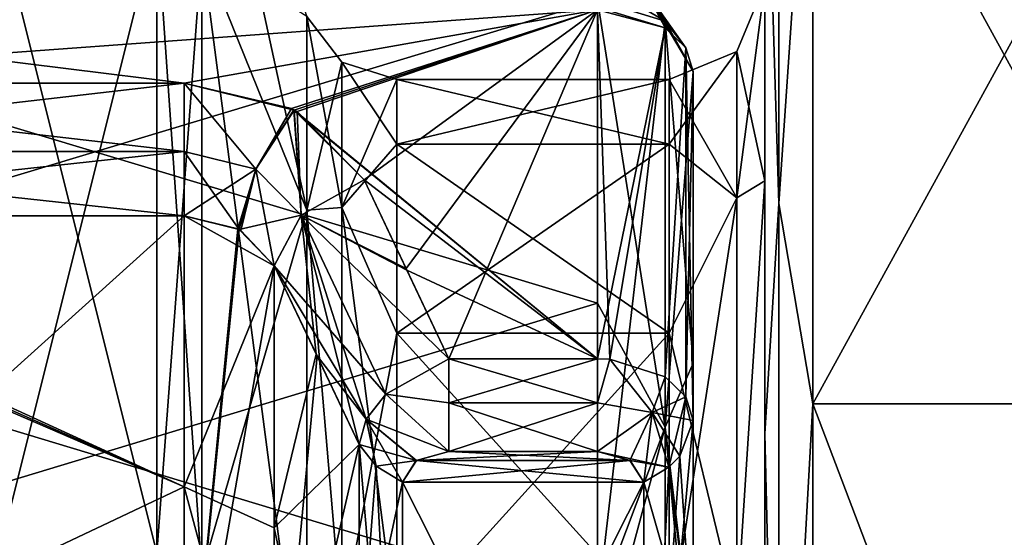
# Model space of a CAD drawing. Header units: millimetres. Extents: x -122 to 122, y -98 to 94.
# Tile 284 of 533: x -21 to 0, y 30 to 41. Entities that reach past the tile are written whole.
import ezdxf

# ---------------------------------------------------------------- set-up
doc = ezdxf.new("R2010")
doc.units = ezdxf.units.MM
doc.header["$LTSCALE"] = 26.699852
for name, color, linetype in [('1000', 7, 'CONTINUOUS'), ('1001', 7, 'CONTINUOUS'), ('1002', 7, 'CONTINUOUS'), ('2348', 7, 'CONTINUOUS'), ('2349', 7, 'CONTINUOUS'), ('2350', 7, 'CONTINUOUS'), ('2351', 7, 'CONTINUOUS'), ('2353', 7, 'CONTINUOUS'), ('2413', 7, 'CONTINUOUS'), ('2488', 7, 'CONTINUOUS'), ('2489', 7, 'CONTINUOUS'), ('2490', 7, 'CONTINUOUS'), ('2491', 7, 'CONTINUOUS'), ('2515', 7, 'CONTINUOUS'), ('2516', 7, 'CONTINUOUS'), ('2517', 7, 'CONTINUOUS'), ('2518', 7, 'CONTINUOUS'), ('2519', 7, 'CONTINUOUS'), ('2520', 7, 'CONTINUOUS'), ('2521', 7, 'CONTINUOUS'), ('2522', 7, 'CONTINUOUS'), ('3566', 7, 'CONTINUOUS'), ('3567', 7, 'CONTINUOUS'), ('3568', 7, 'CONTINUOUS'), ('3569', 7, 'CONTINUOUS'), ('3571', 7, 'CONTINUOUS'), ('3583', 7, 'CONTINUOUS'), ('3706', 7, 'CONTINUOUS'), ('3707', 7, 'CONTINUOUS'), ('3708', 7, 'CONTINUOUS'), ('3709', 7, 'CONTINUOUS'), ('3721', 7, 'CONTINUOUS'), ('3722', 7, 'CONTINUOUS'), ('3723', 7, 'CONTINUOUS'), ('3724', 7, 'CONTINUOUS'), ('3725', 7, 'CONTINUOUS'), ('3726', 7, 'CONTINUOUS'), ('3727', 7, 'CONTINUOUS'), ('3728', 7, 'CONTINUOUS'), ('977', 7, 'CONTINUOUS'), ('978', 7, 'CONTINUOUS'), ('988', 7, 'CONTINUOUS'), ('989', 7, 'CONTINUOUS'), ('990', 7, 'CONTINUOUS'), ('991', 7, 'CONTINUOUS'), ('992', 7, 'CONTINUOUS'), ('993', 7, 'CONTINUOUS'), ('994', 7, 'CONTINUOUS'), ('995', 7, 'CONTINUOUS'), ('996', 7, 'CONTINUOUS'), ('997', 7, 'CONTINUOUS'), ('998', 7, 'CONTINUOUS'), ('999', 7, 'CONTINUOUS')]:
    doc.layers.add(name, color=color, linetype=linetype)

msp = doc.modelspace()

# ---------------------------------------------------------------- linework, layer by layer
at = {"layer": '1000', "color": 250, "linetype": 'Continuous', "true_color": 0x323232}
for points in [[(-5, 41.5), (-5, 37.389, -18.008), (-5.586, 40.086), (-5, 41.5)], [(-7, 39.5), (-5.586, 40.086), (-5.586, 37.034, -15.34), (-7, 39.5)], [(-5.586, 40.086), (-5, 37.389, -18.008), (-5.586, 37.034, -15.34), (-5.586, 40.086)], [(-7, 38.154, -10.223), (-7, 39.5), (-5.586, 37.034, -15.34), (-7, 38.154, -10.223)], [(-7, 34.208, -19.75), (-7, 38.154, -10.223), (-5.586, 37.034, -15.34), (-7, 34.208, -19.75)], [(-5, 37.389, -18.008), (-5, 25.871, -32.449), (-5.586, 28.345, -28.345), (-5, 37.389, -18.008)], [(-5.586, 37.034, -15.34), (-5, 37.389, -18.008), (-5.586, 28.345, -28.345), (-5.586, 37.034, -15.34)], [(-7, 34.208, -19.75), (-5.586, 37.034, -15.34), (-5.586, 28.345, -28.345), (-7, 34.208, -19.75)], [(-7, 27.931, -27.931), (-7, 34.208, -19.75), (-5.586, 28.345, -28.345), (-7, 27.931, -27.931)]]:
    msp.add_3dface(points, dxfattribs=at)
at = {"layer": '1001', "color": 250, "linetype": 'Continuous', "true_color": 0x323232}
for points in [[(-14.567, 40.816), (-14.567, 36.774, 17.709), (-13.835, 39.862), (-14.567, 40.816)], [(-13.835, 39.862), (-14.567, 36.774, 17.709), (-13.835, 36.827, 15.254), (-13.835, 39.862)], [(-12.688, 39.5), (-13.835, 39.862), (-13.835, 36.827, 15.254), (-12.688, 39.5)], [(-12.688, 38.154, 10.223), (-12.688, 39.5), (-13.835, 36.827, 15.254), (-12.688, 38.154, 10.223)], [(-12.688, 34.208, 19.75), (-12.688, 38.154, 10.223), (-13.835, 36.827, 15.254), (-12.688, 34.208, 19.75)], [(-14.567, 36.774, 17.709), (-13.835, 28.186, 28.186), (-13.835, 36.827, 15.254), (-14.567, 36.774, 17.709)], [(-13.835, 28.186, 28.186), (-12.688, 34.208, 19.75), (-13.835, 36.827, 15.254), (-13.835, 28.186, 28.186)], [(-14.567, 36.774, 17.709), (-14.567, 25.448, 31.911), (-13.835, 28.186, 28.186), (-14.567, 36.774, 17.709)], [(-12.688, 27.931, 27.931), (-12.688, 34.208, 19.75), (-13.835, 28.186, 28.186), (-12.688, 27.931, 27.931)]]:
    msp.add_3dface(points, dxfattribs=at)
at = {"layer": '1002', "color": 250, "linetype": 'Continuous', "true_color": 0x323232}
for points in [[(-14.567, 36.774, -17.709), (-14.567, 40.816), (-13.835, 36.827, -15.254), (-14.567, 36.774, -17.709)], [(-14.567, 40.816), (-13.835, 39.862), (-13.835, 36.827, -15.254), (-14.567, 40.816)], [(-12.688, 39.5), (-12.688, 38.154, -10.223), (-13.835, 39.862), (-12.688, 39.5)], [(-13.835, 39.862), (-12.688, 38.154, -10.223), (-13.835, 36.827, -15.254), (-13.835, 39.862)], [(-12.688, 38.154, -10.223), (-12.688, 34.208, -19.75), (-13.835, 36.827, -15.254), (-12.688, 38.154, -10.223)], [(-14.567, 36.774, -17.709), (-13.835, 36.827, -15.254), (-13.835, 28.186, -28.186), (-14.567, 36.774, -17.709)], [(-12.688, 34.208, -19.75), (-12.688, 27.931, -27.931), (-13.835, 36.827, -15.254), (-12.688, 34.208, -19.75)], [(-13.835, 36.827, -15.254), (-12.688, 27.931, -27.931), (-13.835, 28.186, -28.186), (-13.835, 36.827, -15.254)], [(-14.567, 25.448, -31.911), (-14.567, 36.774, -17.709), (-13.835, 28.186, -28.186), (-14.567, 25.448, -31.911)]]:
    msp.add_3dface(points, dxfattribs=at)
at = {"layer": '2348', "color": 250, "linetype": 'Continuous', "true_color": 0x323232}
for points in [[(-6.5, 32.386, 29.786), (-6.5, 39.669, 35.897), (-6.5, 27.464, 45.913), (-6.5, 32.386, 29.786)], [(-6.5, 27.477, 34.365), (-6.5, 32.386, 29.786), (-6.5, 27.464, 45.913), (-6.5, 27.477, 34.365)]]:
    msp.add_3dface(points, dxfattribs=at)
at = {"layer": '2349', "color": 250, "linetype": 'Continuous', "true_color": 0x323232}
for points in [[(-15.251, 35.613, 32.457), (-14.373, 33.765, 30.905), (-15.251, 30.139, 37.595), (-15.251, 35.613, 32.457)], [(-13.479, 31.882, 29.322), (-15.251, 30.139, 37.595), (-14.373, 33.765, 30.905), (-13.479, 31.882, 29.322)], [(-15.251, 30.139, 37.595), (-13.479, 31.882, 29.322), (-13.479, 21.854, 37.399), (-15.251, 30.139, 37.595)], [(-15.251, 24.02, 41.77), (-15.251, 30.139, 37.595), (-13.479, 21.854, 37.399), (-15.251, 24.02, 41.77)]]:
    msp.add_3dface(points, dxfattribs=at)
at = {"layer": '2350', "color": 250, "linetype": 'Continuous', "true_color": 0x323232}
for points in [[(-30.345, 36.713, 33.202), (-29.923, 36.669, 33.251), (-17.13, 31.001, 38.59), (-30.345, 36.713, 33.202)], [(-30.345, 24.75, 42.868), (-30.345, 36.713, 33.202), (-17.13, 31.001, 38.59), (-30.345, 24.75, 42.868)], [(-29.923, 36.669, 33.251), (-29.5, 36.655, 33.267), (-17.13, 31.001, 38.59), (-29.923, 36.669, 33.251)], [(-17.13, 31.001, 38.59), (-29.5, 36.655, 33.267), (-17.13, 36.655, 33.267), (-17.13, 31.001, 38.59)], [(-17.13, 24.674, 42.912), (-30.345, 24.75, 42.868), (-17.13, 31.001, 38.59), (-17.13, 24.674, 42.912)]]:
    msp.add_3dface(points, dxfattribs=at)
at = {"layer": '2351', "color": 250, "linetype": 'Continuous', "true_color": 0x323232}
for points in [[(-11.6, 31.732, 27.895), (-7.814, 31.547, 28.104), (-12.286, 31.547, 28.105), (-11.6, 31.732, 27.895)], [(-8.5, 31.732, 27.895), (-7.814, 31.547, 28.104), (-11.6, 31.732, 27.895), (-8.5, 31.732, 27.895)], [(-12.286, 31.547, 28.105), (-7.532, 31.097, 28.601), (-12.568, 31.097, 28.601), (-12.286, 31.547, 28.105)], [(-7.814, 31.547, 28.104), (-7.532, 31.097, 28.601), (-12.286, 31.547, 28.105), (-7.814, 31.547, 28.104)], [(-7.532, 31.097, 28.601), (-7.532, 21.125, 36.59), (-12.568, 31.097, 28.601), (-7.532, 31.097, 28.601)], [(-12.568, 31.097, 28.601), (-7.532, 21.125, 36.59), (-12.568, 21.125, 36.59), (-12.568, 31.097, 28.601)]]:
    msp.add_3dface(points, dxfattribs=at)
at = {"layer": '2353', "color": 250, "linetype": 'Continuous', "true_color": 0x323232}
for points in [[(-8.5, 41.152, 37.239), (-29.5, 41.152, 37.239), (-29.5, 34.835, 43.206), (-8.5, 41.152, 37.239)], [(-8.5, 28.491, 47.629), (-8.5, 41.152, 37.239), (-29.5, 34.835, 43.206), (-8.5, 28.491, 47.629)], [(-29.5, 27.011, 48.484), (-8.5, 28.491, 47.629), (-29.5, 34.835, 43.206), (-29.5, 27.011, 48.484)]]:
    msp.add_3dface(points, dxfattribs=at)
at = {"layer": '2413', "color": 250, "linetype": 'Continuous', "true_color": 0x323232}
for points in [[(-8.5, 40.955, 34.365), (-17.13, 39.422, 33.079), (-29.5, 39.422, 33.079), (-8.5, 40.955, 34.365)], [(-29.5, 40.955, 34.365), (-8.5, 40.955, 34.365), (-29.5, 39.422, 33.079), (-29.5, 40.955, 34.365)], [(-14.831, 38.864, 32.611), (-17.13, 39.422, 33.079), (-8.5, 40.955, 34.365), (-14.831, 38.864, 32.611)], [(-14.77, 38.831, 32.583), (-14.831, 38.864, 32.611), (-8.5, 40.955, 34.365), (-14.77, 38.831, 32.583)], [(-13.371, 37.404, 31.385), (-14.77, 38.831, 32.583), (-8.5, 40.955, 34.365), (-13.371, 37.404, 31.385)], [(-12.494, 35.556, 29.835), (-13.371, 37.404, 31.385), (-8.5, 40.955, 34.365), (-12.494, 35.556, 29.835)], [(-11.6, 33.671, 28.253), (-12.494, 35.556, 29.835), (-8.5, 40.955, 34.365), (-11.6, 33.671, 28.253)], [(-8.5, 33.671, 28.253), (-11.6, 33.671, 28.253), (-8.5, 40.955, 34.365), (-8.5, 33.671, 28.253)]]:
    msp.add_3dface(points, dxfattribs=at)
at = {"layer": '2488', "color": 250, "linetype": 'Continuous', "true_color": 0x323232}
for points in [[(-15.251, 35.613, 32.457), (-17.13, 31.001, 38.59), (-17.13, 36.655, 33.267), (-15.251, 35.613, 32.457)], [(-15.251, 35.613, 32.457), (-17.13, 36.655, 33.267), (-15.98, 36.367, 33.042), (-15.251, 35.613, 32.457)], [(-15.95, 36.35, 33.029), (-15.251, 35.613, 32.457), (-15.98, 36.367, 33.042), (-15.95, 36.35, 33.029)], [(-15.251, 35.613, 32.457), (-15.251, 30.139, 37.595), (-17.13, 31.001, 38.59), (-15.251, 35.613, 32.457)], [(-15.251, 30.139, 37.595), (-15.251, 24.02, 41.77), (-17.13, 31.001, 38.59), (-15.251, 30.139, 37.595)], [(-15.251, 24.02, 41.77), (-17.13, 24.674, 42.912), (-17.13, 31.001, 38.59), (-15.251, 24.02, 41.77)]]:
    msp.add_3dface(points, dxfattribs=at)
at = {"layer": '2489', "color": 250, "linetype": 'Continuous', "true_color": 0x323232}
for points in [[(-13.479, 21.854, 37.399), (-13.479, 31.882, 29.322), (-12.568, 21.125, 36.59), (-13.479, 21.854, 37.399)], [(-12.568, 21.125, 36.59), (-13.479, 31.882, 29.322), (-13.12, 31.429, 28.906), (-12.568, 21.125, 36.59)], [(-12.568, 31.097, 28.601), (-12.568, 21.125, 36.59), (-13.12, 31.429, 28.906), (-12.568, 31.097, 28.601)]]:
    msp.add_3dface(points, dxfattribs=at)
at = {"layer": '2490', "color": 250, "linetype": 'Continuous', "true_color": 0x323232}
for points in [[(-6.5, 32.386, 29.786), (-6.5, 27.477, 34.365), (-6.777, 31.638, 29.098), (-6.5, 32.386, 29.786)], [(-6.777, 31.638, 29.098), (-6.5, 27.477, 34.365), (-7.008, 31.405, 28.884), (-6.777, 31.638, 29.098)], [(-6.5, 27.477, 34.365), (-7.532, 31.097, 28.601), (-7.008, 31.405, 28.884), (-6.5, 27.477, 34.365)], [(-6.5, 27.477, 34.365), (-7.532, 21.125, 36.59), (-7.532, 31.097, 28.601), (-6.5, 27.477, 34.365)]]:
    msp.add_3dface(points, dxfattribs=at)
at = {"layer": '2491', "color": 250, "linetype": 'Continuous', "true_color": 0x323232}
for points in [[(-8.5, 41.152, 37.239), (-8.5, 28.491, 47.629), (-7.085, 40.717, 36.846), (-8.5, 41.152, 37.239)], [(-7.085, 40.717, 36.846), (-8.5, 28.491, 47.629), (-7.085, 32.241, 44.453), (-7.085, 40.717, 36.846)], [(-6.5, 39.669, 35.897), (-7.085, 40.717, 36.846), (-7.085, 32.241, 44.453), (-6.5, 39.669, 35.897)], [(-6.5, 27.464, 45.913), (-6.5, 39.669, 35.897), (-7.085, 32.241, 44.453), (-6.5, 27.464, 45.913)], [(-7.085, 32.241, 44.453), (-8.5, 28.491, 47.629), (-7.085, 22.377, 50.148), (-7.085, 32.241, 44.453)], [(-6.5, 27.464, 45.913), (-7.085, 32.241, 44.453), (-7.085, 22.377, 50.148), (-6.5, 27.464, 45.913)]]:
    msp.add_3dface(points, dxfattribs=at)
at = {"layer": '2515', "color": 250, "linetype": 'Continuous', "true_color": 0x323232}
for points in [[(-29.5, 39.422, 33.079), (-17.13, 39.422, 33.079), (-17.13, 38, 32.615), (-29.5, 39.422, 33.079)], [(-29.5, 38, 32.615), (-29.5, 39.422, 33.079), (-17.13, 38, 32.615), (-29.5, 38, 32.615)], [(-17.13, 36.655, 33.267), (-29.5, 36.655, 33.267), (-29.5, 38, 32.615), (-17.13, 36.655, 33.267)], [(-17.13, 36.655, 33.267), (-29.5, 38, 32.615), (-17.13, 38, 32.615), (-17.13, 36.655, 33.267)]]:
    msp.add_3dface(points, dxfattribs=at)
at = {"layer": '2516', "color": 250, "linetype": 'Continuous', "true_color": 0x323232}
for points in [[(-17.13, 39.422, 33.079), (-14.831, 38.864, 32.611), (-15.634, 37.632, 32.312), (-17.13, 39.422, 33.079)], [(-17.13, 38, 32.615), (-17.13, 39.422, 33.079), (-15.634, 37.632, 32.312), (-17.13, 38, 32.615)], [(-15.634, 37.632, 32.312), (-14.831, 38.864, 32.611), (-14.691, 36.666, 31.518), (-15.634, 37.632, 32.312)], [(-14.831, 38.864, 32.611), (-14.77, 38.831, 32.583), (-14.691, 36.666, 31.518), (-14.831, 38.864, 32.611)], [(-14.77, 38.831, 32.583), (-13.371, 37.404, 31.385), (-14.691, 36.666, 31.518), (-14.77, 38.831, 32.583)], [(-15.98, 36.367, 33.042), (-17.13, 36.655, 33.267), (-17.13, 38, 32.615), (-15.98, 36.367, 33.042)], [(-15.98, 36.367, 33.042), (-17.13, 38, 32.615), (-15.634, 37.632, 32.312), (-15.98, 36.367, 33.042)], [(-15.95, 36.35, 33.029), (-15.98, 36.367, 33.042), (-15.634, 37.632, 32.312), (-15.95, 36.35, 33.029)], [(-15.251, 35.613, 32.457), (-15.95, 36.35, 33.029), (-15.634, 37.632, 32.312), (-15.251, 35.613, 32.457)], [(-15.251, 35.613, 32.457), (-15.634, 37.632, 32.312), (-14.691, 36.666, 31.518), (-15.251, 35.613, 32.457)]]:
    msp.add_3dface(points, dxfattribs=at)
at = {"layer": '2517', "color": 250, "linetype": 'Continuous', "true_color": 0x323232}
for points in [[(-13.371, 37.404, 31.385), (-12.494, 35.556, 29.835), (-14.691, 36.666, 31.518), (-13.371, 37.404, 31.385)], [(-14.373, 33.765, 30.905), (-15.251, 35.613, 32.457), (-14.691, 36.666, 31.518), (-14.373, 33.765, 30.905)], [(-13.479, 31.882, 29.322), (-14.373, 33.765, 30.905), (-14.691, 36.666, 31.518), (-13.479, 31.882, 29.322)], [(-13.479, 31.882, 29.322), (-14.691, 36.666, 31.518), (-13.328, 32.409, 28.779), (-13.479, 31.882, 29.322)], [(-11.6, 33.671, 28.253), (-14.691, 36.666, 31.518), (-12.494, 35.556, 29.835), (-11.6, 33.671, 28.253)], [(-14.691, 36.666, 31.518), (-11.6, 33.671, 28.253), (-12.919, 32.934, 28.386), (-14.691, 36.666, 31.518)], [(-13.328, 32.409, 28.779), (-14.691, 36.666, 31.518), (-12.919, 32.934, 28.386), (-13.328, 32.409, 28.779)]]:
    msp.add_3dface(points, dxfattribs=at)
at = {"layer": '2518', "color": 250, "linetype": 'Continuous', "true_color": 0x323232}
for points in [[(-12.919, 32.934, 28.386), (-11.6, 33.671, 28.253), (-11.6, 32.749, 27.819), (-12.919, 32.934, 28.386)], [(-11.6, 31.732, 27.895), (-13.328, 32.409, 28.779), (-12.919, 32.934, 28.386), (-11.6, 31.732, 27.895)], [(-11.6, 31.732, 27.895), (-12.919, 32.934, 28.386), (-11.6, 32.749, 27.819), (-11.6, 31.732, 27.895)], [(-13.12, 31.429, 28.906), (-13.479, 31.882, 29.322), (-13.328, 32.409, 28.779), (-13.12, 31.429, 28.906)], [(-11.6, 31.732, 27.895), (-12.286, 31.547, 28.105), (-13.328, 32.409, 28.779), (-11.6, 31.732, 27.895)], [(-12.286, 31.547, 28.105), (-12.568, 31.097, 28.601), (-13.328, 32.409, 28.779), (-12.286, 31.547, 28.105)], [(-12.568, 31.097, 28.601), (-13.12, 31.429, 28.906), (-13.328, 32.409, 28.779), (-12.568, 31.097, 28.601)]]:
    msp.add_3dface(points, dxfattribs=at)
at = {"layer": '2519', "color": 250, "linetype": 'Continuous', "true_color": 0x323232}
for points in [[(-11.6, 33.671, 28.253), (-8.5, 33.671, 28.253), (-8.5, 32.749, 27.819), (-11.6, 33.671, 28.253)], [(-11.6, 32.749, 27.819), (-11.6, 33.671, 28.253), (-8.5, 32.749, 27.819), (-11.6, 32.749, 27.819)], [(-8.5, 31.732, 27.895), (-11.6, 31.732, 27.895), (-11.6, 32.749, 27.819), (-8.5, 31.732, 27.895)], [(-8.5, 31.732, 27.895), (-11.6, 32.749, 27.819), (-8.5, 32.749, 27.819), (-8.5, 31.732, 27.895)]]:
    msp.add_3dface(points, dxfattribs=at)
at = {"layer": '2520', "color": 250, "linetype": 'Continuous', "true_color": 0x323232}
for points in [[(-8.5, 32.749, 27.819), (-8.5, 33.671, 28.253), (-8.237, 33.66, 28.267), (-8.5, 32.749, 27.819)], [(-7.357, 32.552, 28.153), (-8.5, 32.749, 27.819), (-8.237, 33.66, 28.267), (-7.357, 32.552, 28.153)], [(-7.357, 32.552, 28.153), (-8.237, 33.66, 28.267), (-7.085, 33.294, 28.703), (-7.357, 32.552, 28.153)], [(-6.651, 32.876, 29.201), (-7.357, 32.552, 28.153), (-7.085, 33.294, 28.703), (-6.651, 32.876, 29.201)], [(-8.5, 31.732, 27.895), (-8.5, 32.749, 27.819), (-7.357, 32.552, 28.153), (-8.5, 31.732, 27.895)], [(-6.5, 32.386, 29.786), (-7.357, 32.552, 28.153), (-6.651, 32.876, 29.201), (-6.5, 32.386, 29.786)], [(-7.008, 31.405, 28.884), (-8.5, 31.732, 27.895), (-7.357, 32.552, 28.153), (-7.008, 31.405, 28.884)], [(-6.5, 32.386, 29.786), (-6.777, 31.638, 29.098), (-7.357, 32.552, 28.153), (-6.5, 32.386, 29.786)], [(-6.777, 31.638, 29.098), (-7.008, 31.405, 28.884), (-7.357, 32.552, 28.153), (-6.777, 31.638, 29.098)], [(-7.814, 31.547, 28.104), (-8.5, 31.732, 27.895), (-7.008, 31.405, 28.884), (-7.814, 31.547, 28.104)], [(-7.532, 31.097, 28.601), (-7.814, 31.547, 28.104), (-7.008, 31.405, 28.884), (-7.532, 31.097, 28.601)]]:
    msp.add_3dface(points, dxfattribs=at)
at = {"layer": '2521', "color": 250, "linetype": 'Continuous', "true_color": 0x323232}
for points in [[(-8.5, 33.671, 28.253), (-8.5, 40.955, 34.365), (-7.085, 40.578, 34.815), (-8.5, 33.671, 28.253)], [(-8.237, 33.66, 28.267), (-8.5, 33.671, 28.253), (-7.085, 40.578, 34.815), (-8.237, 33.66, 28.267)], [(-7.085, 33.294, 28.703), (-8.237, 33.66, 28.267), (-7.085, 40.578, 34.815), (-7.085, 33.294, 28.703)], [(-6.651, 40.16, 35.312), (-7.085, 33.294, 28.703), (-7.085, 40.578, 34.815), (-6.651, 40.16, 35.312)], [(-6.651, 32.876, 29.201), (-7.085, 33.294, 28.703), (-6.651, 40.16, 35.312), (-6.651, 32.876, 29.201)], [(-6.5, 39.669, 35.897), (-6.651, 32.876, 29.201), (-6.651, 40.16, 35.312), (-6.5, 39.669, 35.897)], [(-6.5, 39.669, 35.897), (-6.5, 32.386, 29.786), (-6.651, 32.876, 29.201), (-6.5, 39.669, 35.897)]]:
    msp.add_3dface(points, dxfattribs=at)
at = {"layer": '2522', "color": 250, "linetype": 'Continuous', "true_color": 0x323232}
for points in [[(-8.5, 41.152, 37.239), (-7.085, 40.717, 36.846), (-7.498, 41.359, 35.523), (-8.5, 41.152, 37.239)], [(-7.085, 40.578, 34.815), (-8.5, 41.013, 34.416), (-7.498, 41.359, 35.523), (-7.085, 40.578, 34.815)], [(-7.085, 40.717, 36.846), (-6.651, 40.16, 35.312), (-7.498, 41.359, 35.523), (-7.085, 40.717, 36.846)], [(-6.651, 40.16, 35.312), (-7.085, 40.578, 34.815), (-7.498, 41.359, 35.523), (-6.651, 40.16, 35.312)], [(-7.085, 40.578, 34.815), (-8.5, 40.955, 34.365), (-8.5, 41.013, 34.416), (-7.085, 40.578, 34.815)], [(-7.085, 40.717, 36.846), (-6.5, 39.669, 35.897), (-6.651, 40.16, 35.312), (-7.085, 40.717, 36.846)]]:
    msp.add_3dface(points, dxfattribs=at)
at = {"layer": '3566', "color": 250, "linetype": 'Continuous', "true_color": 0x323232}
for points in [[(-6.5, 39.669, -35.897), (-6.5, 32.386, -29.786), (-6.5, 33.578, -41.65), (-6.5, 39.669, -35.897)], [(-6.5, 32.386, -29.786), (-6.5, 22.316, -37.92), (-6.5, 33.578, -41.65), (-6.5, 32.386, -29.786)], [(-6.5, 33.578, -41.65), (-6.5, 22.316, -37.92), (-6.5, 26.03, -46.741), (-6.5, 33.578, -41.65)]]:
    msp.add_3dface(points, dxfattribs=at)
at = {"layer": '3567', "color": 250, "linetype": 'Continuous', "true_color": 0x323232}
for points in [[(-15.251, 35.613, -32.457), (-15.251, 24.164, -41.687), (-14.356, 33.73, -30.875), (-15.251, 35.613, -32.457)], [(-14.356, 33.73, -30.875), (-15.251, 24.164, -41.687), (-13.479, 31.882, -29.322), (-14.356, 33.73, -30.875)], [(-13.479, 31.882, -29.322), (-15.251, 24.164, -41.687), (-13.479, 26.89, -33.959), (-13.479, 31.882, -29.322)]]:
    msp.add_3dface(points, dxfattribs=at)
at = {"layer": '3568', "color": 250, "linetype": 'Continuous', "true_color": 0x323232}
for points in [[(-29.5, 36.655, -33.267), (-30.345, 24.75, -42.868), (-17.13, 36.655, -33.267), (-29.5, 36.655, -33.267)], [(-17.13, 36.655, -33.267), (-30.345, 24.75, -42.868), (-17.13, 24.826, -42.824), (-17.13, 36.655, -33.267)]]:
    msp.add_3dface(points, dxfattribs=at)
at = {"layer": '3569', "color": 250, "linetype": 'Continuous', "true_color": 0x323232}
for points in [[(-11.6, 31.732, -27.895), (-12.281, 31.55, -28.101), (-8.5, 31.732, -27.895), (-11.6, 31.732, -27.895)], [(-8.5, 31.732, -27.895), (-12.281, 31.55, -28.101), (-7.819, 31.55, -28.101), (-8.5, 31.732, -27.895)], [(-12.281, 31.55, -28.101), (-12.568, 31.097, -28.601), (-7.819, 31.55, -28.101), (-12.281, 31.55, -28.101)], [(-7.819, 31.55, -28.101), (-12.568, 31.097, -28.601), (-7.532, 31.097, -28.601), (-7.819, 31.55, -28.101)], [(-7.532, 31.097, -28.601), (-12.568, 31.097, -28.601), (-12.568, 21.125, -36.59), (-7.532, 31.097, -28.601)], [(-7.532, 21.125, -36.59), (-7.532, 31.097, -28.601), (-12.568, 21.125, -36.59), (-7.532, 21.125, -36.59)]]:
    msp.add_3dface(points, dxfattribs=at)
at = {"layer": '3571', "color": 250, "linetype": 'Continuous', "true_color": 0x323232}
for points in [[(-8.5, 41.152, -37.239), (-8.5, 34.834, -43.207), (-29.5, 41.152, -37.239), (-8.5, 41.152, -37.239)], [(-29.5, 41.152, -37.239), (-8.5, 34.834, -43.207), (-29.5, 28.483, -47.634), (-29.5, 41.152, -37.239)], [(-8.5, 34.834, -43.207), (-8.5, 27.003, -48.488), (-29.5, 28.483, -47.634), (-8.5, 34.834, -43.207)]]:
    msp.add_3dface(points, dxfattribs=at)
at = {"layer": '3583', "color": 250, "linetype": 'Continuous', "true_color": 0x323232}
for points in [[(-17.13, 39.422, -33.079), (-8.5, 40.955, -34.365), (-29.5, 40.955, -34.365), (-17.13, 39.422, -33.079)], [(-29.5, 39.422, -33.079), (-17.13, 39.422, -33.079), (-29.5, 40.955, -34.365), (-29.5, 39.422, -33.079)], [(-14.891, 38.896, -32.638), (-8.5, 40.955, -34.365), (-17.13, 39.422, -33.079), (-14.891, 38.896, -32.638)], [(-8.5, 33.671, -28.253), (-8.5, 40.955, -34.365), (-14.891, 38.896, -32.638), (-8.5, 33.671, -28.253)], [(-14.839, 38.868, -32.615), (-8.5, 33.671, -28.253), (-14.891, 38.896, -32.638), (-14.839, 38.868, -32.615)], [(-13.371, 37.404, -31.385), (-8.5, 33.671, -28.253), (-14.839, 38.868, -32.615), (-13.371, 37.404, -31.385)], [(-12.477, 35.52, -29.805), (-8.5, 33.671, -28.253), (-13.371, 37.404, -31.385), (-12.477, 35.52, -29.805)], [(-11.6, 33.671, -28.253), (-8.5, 33.671, -28.253), (-12.477, 35.52, -29.805), (-11.6, 33.671, -28.253)]]:
    msp.add_3dface(points, dxfattribs=at)
at = {"layer": '3706', "color": 250, "linetype": 'Continuous', "true_color": 0x323232}
for points in [[(-17.13, 36.655, -33.267), (-17.13, 24.826, -42.824), (-16.011, 36.384, -33.055), (-17.13, 36.655, -33.267)], [(-16.011, 36.384, -33.055), (-17.13, 24.826, -42.824), (-15.984, 36.37, -33.044), (-16.011, 36.384, -33.055)], [(-17.13, 24.826, -42.824), (-15.251, 35.613, -32.457), (-15.984, 36.37, -33.044), (-17.13, 24.826, -42.824)], [(-15.251, 24.164, -41.687), (-15.251, 35.613, -32.457), (-17.13, 24.826, -42.824), (-15.251, 24.164, -41.687)]]:
    msp.add_3dface(points, dxfattribs=at)
at = {"layer": '3707', "color": 250, "linetype": 'Continuous', "true_color": 0x323232}
for points in [[(-13.479, 31.882, -29.322), (-13.479, 26.89, -33.959), (-13.12, 31.429, -28.906), (-13.479, 31.882, -29.322)], [(-13.479, 26.89, -33.959), (-12.568, 31.097, -28.601), (-13.12, 31.429, -28.906), (-13.479, 26.89, -33.959)], [(-12.568, 31.097, -28.601), (-13.479, 26.89, -33.959), (-12.568, 21.125, -36.59), (-12.568, 31.097, -28.601)]]:
    msp.add_3dface(points, dxfattribs=at)
at = {"layer": '3708', "color": 250, "linetype": 'Continuous', "true_color": 0x323232}
for points in [[(-6.5, 22.316, -37.92), (-6.5, 32.386, -29.786), (-7.532, 21.125, -36.59), (-6.5, 22.316, -37.92)], [(-7.532, 21.125, -36.59), (-6.5, 32.386, -29.786), (-6.777, 31.638, -29.098), (-7.532, 21.125, -36.59)], [(-7.008, 31.405, -28.884), (-7.532, 21.125, -36.59), (-6.777, 31.638, -29.098), (-7.008, 31.405, -28.884)], [(-7.532, 31.097, -28.601), (-7.532, 21.125, -36.59), (-7.008, 31.405, -28.884), (-7.532, 31.097, -28.601)]]:
    msp.add_3dface(points, dxfattribs=at)
at = {"layer": '3709', "color": 250, "linetype": 'Continuous', "true_color": 0x323232}
for points in [[(-8.5, 34.834, -43.207), (-8.5, 41.152, -37.239), (-7.085, 32.241, -44.453), (-8.5, 34.834, -43.207)], [(-7.085, 32.241, -44.453), (-8.5, 41.152, -37.239), (-7.085, 40.717, -36.846), (-7.085, 32.241, -44.453)], [(-6.5, 39.669, -35.897), (-6.5, 33.578, -41.65), (-7.085, 40.717, -36.846), (-6.5, 39.669, -35.897)], [(-6.5, 33.578, -41.65), (-7.085, 32.241, -44.453), (-7.085, 40.717, -36.846), (-6.5, 33.578, -41.65)], [(-8.5, 27.003, -48.488), (-8.5, 34.834, -43.207), (-7.085, 32.241, -44.453), (-8.5, 27.003, -48.488)], [(-6.5, 33.578, -41.65), (-6.5, 26.03, -46.741), (-7.085, 32.241, -44.453), (-6.5, 33.578, -41.65)], [(-7.085, 22.377, -50.148), (-8.5, 27.003, -48.488), (-7.085, 32.241, -44.453), (-7.085, 22.377, -50.148)], [(-6.5, 26.03, -46.741), (-7.085, 22.377, -50.148), (-7.085, 32.241, -44.453), (-6.5, 26.03, -46.741)]]:
    msp.add_3dface(points, dxfattribs=at)
at = {"layer": '3721', "color": 250, "linetype": 'Continuous', "true_color": 0x323232}
for points in [[(-17.13, 39.422, -33.079), (-29.5, 39.422, -33.079), (-29.5, 38, -32.615), (-17.13, 39.422, -33.079)], [(-17.13, 38, -32.615), (-17.13, 39.422, -33.079), (-29.5, 38, -32.615), (-17.13, 38, -32.615)], [(-29.5, 36.655, -33.267), (-17.13, 36.655, -33.267), (-17.13, 38, -32.615), (-29.5, 36.655, -33.267)], [(-29.5, 36.655, -33.267), (-17.13, 38, -32.615), (-29.5, 38, -32.615), (-29.5, 36.655, -33.267)]]:
    msp.add_3dface(points, dxfattribs=at)
at = {"layer": '3722', "color": 250, "linetype": 'Continuous', "true_color": 0x323232}
for points in [[(-14.891, 38.896, -32.638), (-17.13, 39.422, -33.079), (-15.634, 37.632, -32.312), (-14.891, 38.896, -32.638)], [(-15.634, 37.632, -32.312), (-17.13, 39.422, -33.079), (-17.13, 38, -32.615), (-15.634, 37.632, -32.312)], [(-14.839, 38.868, -32.615), (-14.891, 38.896, -32.638), (-15.634, 37.632, -32.312), (-14.839, 38.868, -32.615)], [(-14.691, 36.666, -31.518), (-14.839, 38.868, -32.615), (-15.634, 37.632, -32.312), (-14.691, 36.666, -31.518)], [(-13.371, 37.404, -31.385), (-14.839, 38.868, -32.615), (-14.691, 36.666, -31.518), (-13.371, 37.404, -31.385)], [(-17.13, 36.655, -33.267), (-15.634, 37.632, -32.312), (-17.13, 38, -32.615), (-17.13, 36.655, -33.267)], [(-17.13, 36.655, -33.267), (-16.011, 36.384, -33.055), (-15.634, 37.632, -32.312), (-17.13, 36.655, -33.267)], [(-16.011, 36.384, -33.055), (-15.984, 36.37, -33.044), (-15.634, 37.632, -32.312), (-16.011, 36.384, -33.055)], [(-15.984, 36.37, -33.044), (-14.691, 36.666, -31.518), (-15.634, 37.632, -32.312), (-15.984, 36.37, -33.044)], [(-15.984, 36.37, -33.044), (-15.251, 35.613, -32.457), (-14.691, 36.666, -31.518), (-15.984, 36.37, -33.044)]]:
    msp.add_3dface(points, dxfattribs=at)
at = {"layer": '3723', "color": 250, "linetype": 'Continuous', "true_color": 0x323232}
for points in [[(-12.477, 35.52, -29.805), (-13.371, 37.404, -31.385), (-14.691, 36.666, -31.518), (-12.477, 35.52, -29.805)], [(-15.251, 35.613, -32.457), (-12.919, 32.934, -28.386), (-14.691, 36.666, -31.518), (-15.251, 35.613, -32.457)], [(-11.6, 33.671, -28.253), (-12.477, 35.52, -29.805), (-14.691, 36.666, -31.518), (-11.6, 33.671, -28.253)], [(-12.919, 32.934, -28.386), (-11.6, 33.671, -28.253), (-14.691, 36.666, -31.518), (-12.919, 32.934, -28.386)], [(-15.251, 35.613, -32.457), (-14.356, 33.73, -30.875), (-13.328, 32.409, -28.779), (-15.251, 35.613, -32.457)], [(-15.251, 35.613, -32.457), (-13.328, 32.409, -28.779), (-12.919, 32.934, -28.386), (-15.251, 35.613, -32.457)], [(-14.356, 33.73, -30.875), (-13.479, 31.882, -29.322), (-13.328, 32.409, -28.779), (-14.356, 33.73, -30.875)]]:
    msp.add_3dface(points, dxfattribs=at)
at = {"layer": '3724', "color": 250, "linetype": 'Continuous', "true_color": 0x323232}
for points in [[(-11.6, 32.749, -27.819), (-11.6, 33.671, -28.253), (-12.919, 32.934, -28.386), (-11.6, 32.749, -27.819)], [(-13.328, 32.409, -28.779), (-11.6, 31.732, -27.895), (-12.919, 32.934, -28.386), (-13.328, 32.409, -28.779)], [(-11.6, 31.732, -27.895), (-11.6, 32.749, -27.819), (-12.919, 32.934, -28.386), (-11.6, 31.732, -27.895)], [(-13.479, 31.882, -29.322), (-12.281, 31.55, -28.101), (-13.328, 32.409, -28.779), (-13.479, 31.882, -29.322)], [(-12.281, 31.55, -28.101), (-11.6, 31.732, -27.895), (-13.328, 32.409, -28.779), (-12.281, 31.55, -28.101)], [(-12.281, 31.55, -28.101), (-13.479, 31.882, -29.322), (-13.12, 31.429, -28.906), (-12.281, 31.55, -28.101)], [(-12.568, 31.097, -28.601), (-12.281, 31.55, -28.101), (-13.12, 31.429, -28.906), (-12.568, 31.097, -28.601)]]:
    msp.add_3dface(points, dxfattribs=at)
at = {"layer": '3725', "color": 250, "linetype": 'Continuous', "true_color": 0x323232}
for points in [[(-8.5, 33.671, -28.253), (-11.6, 33.671, -28.253), (-11.6, 32.749, -27.819), (-8.5, 33.671, -28.253)], [(-8.5, 32.749, -27.819), (-8.5, 33.671, -28.253), (-11.6, 32.749, -27.819), (-8.5, 32.749, -27.819)], [(-11.6, 31.732, -27.895), (-8.5, 31.732, -27.895), (-8.5, 32.749, -27.819), (-11.6, 31.732, -27.895)], [(-11.6, 31.732, -27.895), (-8.5, 32.749, -27.819), (-11.6, 32.749, -27.819), (-11.6, 31.732, -27.895)]]:
    msp.add_3dface(points, dxfattribs=at)
at = {"layer": '3726', "color": 250, "linetype": 'Continuous', "true_color": 0x323232}
for points in [[(-8.237, 33.66, -28.267), (-8.5, 33.671, -28.253), (-8.5, 32.749, -27.819), (-8.237, 33.66, -28.267)], [(-8.237, 33.66, -28.267), (-8.5, 32.749, -27.819), (-7.357, 32.552, -28.153), (-8.237, 33.66, -28.267)], [(-7.085, 33.294, -28.703), (-8.237, 33.66, -28.267), (-7.357, 32.552, -28.153), (-7.085, 33.294, -28.703)], [(-6.651, 32.876, -29.201), (-7.085, 33.294, -28.703), (-7.357, 32.552, -28.153), (-6.651, 32.876, -29.201)], [(-8.5, 32.749, -27.819), (-8.5, 31.732, -27.895), (-7.357, 32.552, -28.153), (-8.5, 32.749, -27.819)], [(-7.008, 31.405, -28.884), (-6.651, 32.876, -29.201), (-7.357, 32.552, -28.153), (-7.008, 31.405, -28.884)], [(-7.008, 31.405, -28.884), (-6.777, 31.638, -29.098), (-6.651, 32.876, -29.201), (-7.008, 31.405, -28.884)], [(-6.777, 31.638, -29.098), (-6.5, 32.386, -29.786), (-6.651, 32.876, -29.201), (-6.777, 31.638, -29.098)], [(-8.5, 31.732, -27.895), (-7.819, 31.55, -28.101), (-7.357, 32.552, -28.153), (-8.5, 31.732, -27.895)], [(-7.819, 31.55, -28.101), (-7.532, 31.097, -28.601), (-7.357, 32.552, -28.153), (-7.819, 31.55, -28.101)], [(-7.532, 31.097, -28.601), (-7.008, 31.405, -28.884), (-7.357, 32.552, -28.153), (-7.532, 31.097, -28.601)]]:
    msp.add_3dface(points, dxfattribs=at)
at = {"layer": '3727', "color": 250, "linetype": 'Continuous', "true_color": 0x323232}
for points in [[(-8.5, 40.955, -34.365), (-8.5, 33.671, -28.253), (-8.237, 33.66, -28.267), (-8.5, 40.955, -34.365)], [(-7.085, 40.578, -34.815), (-8.5, 40.955, -34.365), (-8.237, 33.66, -28.267), (-7.085, 40.578, -34.815)], [(-7.085, 33.294, -28.703), (-7.085, 40.578, -34.815), (-8.237, 33.66, -28.267), (-7.085, 33.294, -28.703)], [(-6.651, 40.16, -35.312), (-7.085, 40.578, -34.815), (-7.085, 33.294, -28.703), (-6.651, 40.16, -35.312)], [(-6.651, 32.876, -29.201), (-6.651, 40.16, -35.312), (-7.085, 33.294, -28.703), (-6.651, 32.876, -29.201)], [(-6.5, 32.386, -29.786), (-6.5, 39.669, -35.897), (-6.651, 40.16, -35.312), (-6.5, 32.386, -29.786)], [(-6.5, 32.386, -29.786), (-6.651, 40.16, -35.312), (-6.651, 32.876, -29.201), (-6.5, 32.386, -29.786)]]:
    msp.add_3dface(points, dxfattribs=at)
at = {"layer": '3728', "color": 250, "linetype": 'Continuous', "true_color": 0x323232}
for points in [[(-7.085, 40.717, -36.846), (-8.5, 41.152, -37.239), (-8.5, 41.558, -36.554), (-7.085, 40.717, -36.846)], [(-7.085, 40.717, -36.846), (-8.5, 41.558, -36.554), (-7.498, 41.359, -35.523), (-7.085, 40.717, -36.846)], [(-8.5, 41.013, -34.416), (-7.085, 40.578, -34.815), (-7.498, 41.359, -35.523), (-8.5, 41.013, -34.416)], [(-6.5, 39.669, -35.897), (-7.085, 40.717, -36.846), (-7.498, 41.359, -35.523), (-6.5, 39.669, -35.897)], [(-6.651, 40.16, -35.312), (-6.5, 39.669, -35.897), (-7.498, 41.359, -35.523), (-6.651, 40.16, -35.312)], [(-7.085, 40.578, -34.815), (-6.651, 40.16, -35.312), (-7.498, 41.359, -35.523), (-7.085, 40.578, -34.815)], [(-8.5, 41.013, -34.416), (-8.5, 40.955, -34.365), (-7.085, 40.578, -34.815), (-8.5, 41.013, -34.416)]]:
    msp.add_3dface(points, dxfattribs=at)
at = {"layer": '977', "color": 250, "linetype": 'Continuous', "true_color": 0x323232}
for points in [[(-4, 32.733, -41.046), (-4, 47.301, -22.779), (4, 32.733, -41.046), (-4, 32.733, -41.046)], [(4, 32.733, -41.046), (-4, 47.301, -22.779), (4, 47.301, -22.779), (4, 32.733, -41.046)], [(-4, 11.682, -51.184), (-4, 32.733, -41.046), (4, 11.682, -51.184), (-4, 11.682, -51.184)], [(4, 11.682, -51.184), (-4, 32.733, -41.046), (4, 32.733, -41.046), (4, 11.682, -51.184)]]:
    msp.add_3dface(points, dxfattribs=at)
at = {"layer": '978', "color": 250, "linetype": 'Continuous', "true_color": 0x323232}
for points in [[(-4, 47.301, 22.779), (-4, 32.733, 41.046), (4, 47.301, 22.779), (-4, 47.301, 22.779)], [(4, 47.301, 22.779), (-4, 32.733, 41.046), (4, 32.733, 41.046), (4, 47.301, 22.779)], [(-4, 32.733, 41.046), (-4, 11.682, 51.184), (4, 32.733, 41.046), (-4, 32.733, 41.046)], [(4, 32.733, 41.046), (-4, 11.682, 51.184), (4, 11.682, 51.184), (4, 32.733, 41.046)]]:
    msp.add_3dface(points, dxfattribs=at)
at = {"layer": '988', "color": 250, "linetype": 'Continuous', "true_color": 0x323232}
for points in [[(-17.7, 42.796, -20.609), (-17.7, 29.616, -37.137), (-21, 42.796, -20.609), (-17.7, 42.796, -20.609)], [(-21, 42.796, -20.609), (-17.7, 29.616, -37.137), (-21, 29.616, -37.137), (-21, 42.796, -20.609)]]:
    msp.add_3dface(points, dxfattribs=at)
at = {"layer": '989', "color": 250, "linetype": 'Continuous', "true_color": 0x323232}
for points in [[(-14.567, 40.816), (-14.567, 36.774, -17.709), (-16.761, 46.842), (-14.567, 40.816)], [(-16.761, 46.842), (-14.567, 36.774, -17.709), (-16.761, 42.203, -20.324), (-16.761, 46.842)], [(-14.567, 36.774, -17.709), (-14.567, 25.448, -31.911), (-16.761, 42.203, -20.324), (-14.567, 36.774, -17.709)], [(-16.761, 42.203, -20.324), (-14.567, 25.448, -31.911), (-16.761, 29.206, -36.623), (-16.761, 42.203, -20.324)]]:
    msp.add_3dface(points, dxfattribs=at)
at = {"layer": '990', "color": 250, "linetype": 'Continuous', "true_color": 0x323232}
for points in [[(-7, 39.5), (-7, 38.154, -10.223), (-12.688, 39.5), (-7, 39.5)], [(-12.688, 39.5), (-7, 38.154, -10.223), (-12.688, 38.154, -10.223), (-12.688, 39.5)], [(-7, 38.154, -10.223), (-7, 34.208, -19.75), (-12.688, 38.154, -10.223), (-7, 38.154, -10.223)], [(-12.688, 38.154, -10.223), (-7, 34.208, -19.75), (-12.688, 34.208, -19.75), (-12.688, 38.154, -10.223)], [(-7, 34.208, -19.75), (-7, 27.931, -27.931), (-12.688, 34.208, -19.75), (-7, 34.208, -19.75)], [(-12.688, 34.208, -19.75), (-7, 27.931, -27.931), (-12.688, 27.931, -27.931), (-12.688, 34.208, -19.75)]]:
    msp.add_3dface(points, dxfattribs=at)
at = {"layer": '991', "color": 250, "linetype": 'Continuous', "true_color": 0x323232}
for points in [[(-5, 46.399, 22.347), (-5, 51.5), (-5, 37.389, 18.008), (-5, 46.399, 22.347)], [(-5, 37.389, 18.008), (-5, 51.5), (-5, 41.5), (-5, 37.389, 18.008)], [(-5, 46.399, -22.347), (-5, 32.105, -40.268), (-5, 25.871, -32.449), (-5, 46.399, -22.347)], [(-5, 41.5), (-5, 46.399, -22.347), (-5, 37.389, -18.008), (-5, 41.5)], [(-5, 37.389, -18.008), (-5, 46.399, -22.347), (-5, 25.871, -32.449), (-5, 37.389, -18.008)], [(-5, 32.105, 40.268), (-5, 46.399, 22.347), (-5, 25.871, 32.449), (-5, 32.105, 40.268)], [(-5, 25.871, 32.449), (-5, 46.399, 22.347), (-5, 37.389, 18.008), (-5, 25.871, 32.449)], [(-5, 32.105, -40.268), (-5, 11.457, -50.209), (-5, 9.233, -40.46), (-5, 32.105, -40.268)], [(-5, 25.871, -32.449), (-5, 32.105, -40.268), (-5, 9.233, -40.46), (-5, 25.871, -32.449)], [(-5, 11.457, 50.209), (-5, 32.105, 40.268), (-5, -11.457, 50.209), (-5, 11.457, 50.209)], [(-5, -11.457, 50.209), (-5, 32.105, 40.268), (-5, 9.233, 40.46), (-5, -11.457, 50.209)], [(-5, 9.233, 40.46), (-5, 32.105, 40.268), (-5, 25.871, 32.449), (-5, 9.233, 40.46)]]:
    msp.add_3dface(points, dxfattribs=at)
at = {"layer": '992', "color": 250, "linetype": 'Continuous', "true_color": 0x323232}
for points in [[(-17.7, 29.616, 37.137), (-17.7, 42.796, 20.609), (-21, 29.616, 37.137), (-17.7, 29.616, 37.137)], [(-21, 29.616, 37.137), (-17.7, 42.796, 20.609), (-21, 42.796, 20.609), (-21, 29.616, 37.137)]]:
    msp.add_3dface(points, dxfattribs=at)
at = {"layer": '993', "color": 250, "linetype": 'Continuous', "true_color": 0x323232}
for points in [[(-14.567, 36.774, 17.709), (-14.567, 40.816), (-16.761, 42.203, 20.324), (-14.567, 36.774, 17.709)], [(-16.761, 29.206, 36.623), (-14.567, 36.774, 17.709), (-16.761, 42.203, 20.324), (-16.761, 29.206, 36.623)], [(-14.567, 25.448, 31.911), (-14.567, 36.774, 17.709), (-16.761, 29.206, 36.623), (-14.567, 25.448, 31.911)]]:
    msp.add_3dface(points, dxfattribs=at)
at = {"layer": '994', "color": 250, "linetype": 'Continuous', "true_color": 0x323232}
for points in [[(-7, 39.5), (-12.688, 39.5), (-12.688, 38.154, 10.223), (-7, 39.5)], [(-7, 38.154, 10.223), (-7, 39.5), (-12.688, 38.154, 10.223), (-7, 38.154, 10.223)], [(-7, 34.208, 19.75), (-7, 38.154, 10.223), (-12.688, 34.208, 19.75), (-7, 34.208, 19.75)], [(-12.688, 34.208, 19.75), (-7, 38.154, 10.223), (-12.688, 38.154, 10.223), (-12.688, 34.208, 19.75)], [(-7, 27.931, 27.931), (-7, 34.208, 19.75), (-12.688, 27.931, 27.931), (-7, 27.931, 27.931)], [(-12.688, 27.931, 27.931), (-7, 34.208, 19.75), (-12.688, 34.208, 19.75), (-12.688, 27.931, 27.931)]]:
    msp.add_3dface(points, dxfattribs=at)
at = {"layer": '995', "color": 250, "linetype": 'Continuous', "true_color": 0x323232}
for points in [[(-16.761, 42.203, -20.324), (-16.761, 29.206, -36.623), (-17.7, 42.796, -20.609), (-16.761, 42.203, -20.324)], [(-16.761, 29.206, -36.623), (-17.7, 29.616, -37.137), (-17.7, 42.796, -20.609), (-16.761, 29.206, -36.623)]]:
    msp.add_3dface(points, dxfattribs=at)
at = {"layer": '996', "color": 250, "linetype": 'Continuous', "true_color": 0x323232}
for points in [[(-16.761, 42.203, 20.324), (-17.7, 42.796, 20.609), (-17.7, 29.616, 37.137), (-16.761, 42.203, 20.324)], [(-16.761, 29.206, 36.623), (-16.761, 42.203, 20.324), (-17.7, 29.616, 37.137), (-16.761, 29.206, 36.623)]]:
    msp.add_3dface(points, dxfattribs=at)
at = {"layer": '997', "color": 250, "linetype": 'Continuous', "true_color": 0x323232}
for points in [[(-5, 46.399, -22.347), (-4.707, 48.233, -19.979), (-4.707, 36.916, -36.916), (-5, 46.399, -22.347)], [(-4.707, 48.233, -19.979), (-4, 47.301, -22.779), (-4.707, 36.916, -36.916), (-4.707, 48.233, -19.979)], [(-4, 47.301, -22.779), (-4, 32.733, -41.046), (-4.707, 36.916, -36.916), (-4, 47.301, -22.779)], [(-5, 32.105, -40.268), (-5, 46.399, -22.347), (-4.707, 36.916, -36.916), (-5, 32.105, -40.268)], [(-5, 32.105, -40.268), (-4.707, 36.916, -36.916), (-4.707, 19.979, -48.233), (-5, 32.105, -40.268)], [(-4.707, 36.916, -36.916), (-4, 32.733, -41.046), (-4.707, 19.979, -48.233), (-4.707, 36.916, -36.916)], [(-4, 32.733, -41.046), (-4, 11.682, -51.184), (-4.707, 19.979, -48.233), (-4, 32.733, -41.046)], [(-5, 11.457, -50.209), (-5, 32.105, -40.268), (-4.707, 19.979, -48.233), (-5, 11.457, -50.209)]]:
    msp.add_3dface(points, dxfattribs=at)
at = {"layer": '998', "color": 250, "linetype": 'Continuous', "true_color": 0x323232}
for points in [[(-5, 46.399, 22.347), (-4.707, 36.916, 36.916), (-4.707, 48.233, 19.979), (-5, 46.399, 22.347)], [(-4.707, 36.916, 36.916), (-4, 47.301, 22.779), (-4.707, 48.233, 19.979), (-4.707, 36.916, 36.916)], [(-4, 32.733, 41.046), (-4, 47.301, 22.779), (-4.707, 36.916, 36.916), (-4, 32.733, 41.046)], [(-5, 46.399, 22.347), (-5, 32.105, 40.268), (-4.707, 36.916, 36.916), (-5, 46.399, 22.347)], [(-5, 32.105, 40.268), (-4.707, 19.979, 48.233), (-4.707, 36.916, 36.916), (-5, 32.105, 40.268)], [(-4.707, 19.979, 48.233), (-4, 32.733, 41.046), (-4.707, 36.916, 36.916), (-4.707, 19.979, 48.233)], [(-4, 11.682, 51.184), (-4, 32.733, 41.046), (-4.707, 19.979, 48.233), (-4, 11.682, 51.184)], [(-5, 32.105, 40.268), (-5, 11.457, 50.209), (-4.707, 19.979, 48.233), (-5, 32.105, 40.268)]]:
    msp.add_3dface(points, dxfattribs=at)
at = {"layer": '999', "color": 250, "linetype": 'Continuous', "true_color": 0x323232}
for points in [[(-5, 37.389, 18.008), (-5, 41.5), (-5.586, 37.034, 15.34), (-5, 37.389, 18.008)], [(-5, 41.5), (-5.586, 40.086), (-5.586, 37.034, 15.34), (-5, 41.5)], [(-7, 39.5), (-7, 38.154, 10.223), (-5.586, 40.086), (-7, 39.5)], [(-5.586, 40.086), (-7, 38.154, 10.223), (-5.586, 37.034, 15.34), (-5.586, 40.086)], [(-7, 38.154, 10.223), (-7, 34.208, 19.75), (-5.586, 37.034, 15.34), (-7, 38.154, 10.223)], [(-5, 25.871, 32.449), (-5, 37.389, 18.008), (-5.586, 28.345, 28.345), (-5, 25.871, 32.449)], [(-5.586, 28.345, 28.345), (-5, 37.389, 18.008), (-5.586, 37.034, 15.34), (-5.586, 28.345, 28.345)], [(-7, 34.208, 19.75), (-7, 27.931, 27.931), (-5.586, 37.034, 15.34), (-7, 34.208, 19.75)], [(-7, 27.931, 27.931), (-5.586, 28.345, 28.345), (-5.586, 37.034, 15.34), (-7, 27.931, 27.931)]]:
    msp.add_3dface(points, dxfattribs=at)

doc.saveas('drawing.dxf')
